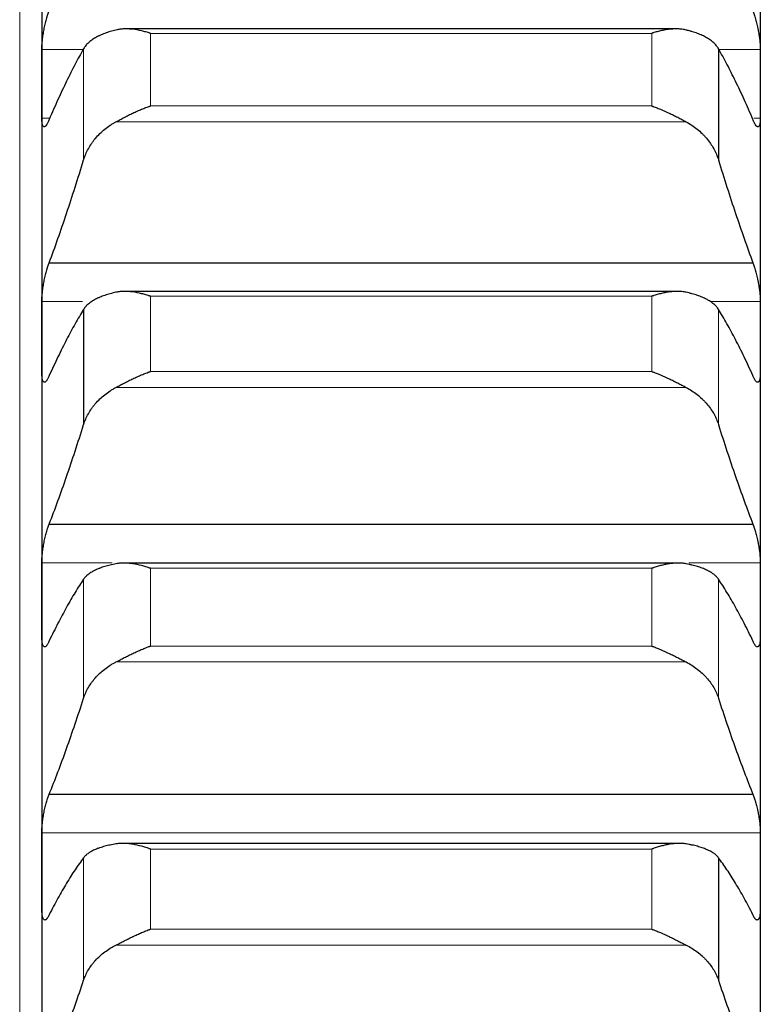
# Model space of a CAD drawing. Header units: inches. Extents: x 0 to 17820, y -10 to 12600.
# Tile 305 of 339: x 11825 to 11878, y 9087 to 9159. Entities that reach past the tile are written whole.
import ezdxf

# ---------------------------------------------------------------- set-up
doc = ezdxf.new("R2010")
doc.units = ezdxf.units.IN
doc.layers.add('1', color=7, linetype='Continuous', true_color=0xffffff)

msp = doc.modelspace()

# ---------------------------------------------------------------- linework, layer by layer
at = {"layer": '1', "color": 110, "linetype": 'Continuous', "lineweight": 13}
for p, q in [((11824.713, 9340.901), (11824.713, 8920.363)), ((11834.168, 9157.547), (11870.457, 9157.547)), ((11834.168, 9157.547), (11834.168, 9152.288)), ((11870.457, 9157.547), (11870.457, 9152.288)), ((11826.315, 9156.385), (11829.315, 9156.385)), ((11829.339, 9156.436), (11829.339, 9148.381)), ((11875.311, 9156.385), (11878.31, 9156.385)), ((11834.168, 9152.288), (11870.457, 9152.288)), ((11826.315, 9151.405), (11826.837, 9151.405)), ((11877.844, 9151.405), (11878.31, 9151.405)), ((11831.681, 9151.145), (11872.944, 9151.145)), ((11826.315, 9138.132), (11829.254, 9138.132)), ((11834.168, 9138.514), (11870.457, 9138.514)), ((11834.168, 9138.514), (11834.168, 9133.066)), ((11870.457, 9138.514), (11870.457, 9133.066)), ((11874.657, 9138.132), (11878.31, 9138.132)), ((11875.286, 9137.564), (11875.286, 9129.221)), ((11834.168, 9133.066), (11870.457, 9133.066)), ((11831.681, 9131.918), (11872.944, 9131.918)), ((11826.315, 9119.22), (11831.408, 9119.22)), ((11831.97, 9119.22), (11872.64, 9119.22)), ((11834.168, 9118.819), (11870.457, 9118.819)), ((11834.168, 9118.819), (11834.168, 9113.192)), ((11870.457, 9118.819), (11870.457, 9113.192)), ((11873.145, 9119.22), (11878.31, 9119.22)), ((11829.339, 9118.033), (11829.339, 9109.415)), ((11875.286, 9118.033), (11875.286, 9109.415)), ((11834.168, 9113.192), (11870.457, 9113.192)), ((11831.681, 9112.041), (11872.944, 9112.041)), ((11826.315, 9099.677), (11878.31, 9099.677)), ((11834.168, 9098.495), (11870.457, 9098.495)), ((11834.168, 9098.495), (11834.168, 9092.698)), ((11870.457, 9098.495), (11870.457, 9092.698)), ((11829.339, 9097.873), (11829.339, 9088.995)), ((11834.168, 9092.698), (11870.457, 9092.698)), ((11831.681, 9091.546), (11872.944, 9091.546))]:
    msp.add_line(p, q, dxfattribs=at)
at = {"layer": '1', "color": 2, "linetype": 'Continuous', "lineweight": 25}
for p, q in [((11826.313, 9171.555), (11826.313, 9153.895)), ((11878.313, 9171.555), (11878.313, 9153.895)), ((11872.183, 9157.869), (11832.408, 9157.869)), ((11875.286, 9156.436), (11875.286, 9148.381)), ((11826.313, 9153.895), (11826.313, 9135.549)), ((11878.313, 9153.895), (11878.313, 9135.549)), ((11826.85, 9140.943), (11877.775, 9140.943)), ((11872.26, 9138.865), (11832.331, 9138.865)), ((11829.339, 9137.564), (11829.339, 9129.221)), ((11826.313, 9135.549), (11826.313, 9116.548)), ((11878.313, 9135.549), (11878.313, 9116.548)), ((11826.85, 9122.021), (11877.775, 9122.021)), ((11872.336, 9119.201), (11832.26, 9119.201)), ((11826.313, 9116.548), (11826.313, 9096.921)), ((11878.313, 9116.548), (11878.313, 9096.921)), ((11826.85, 9102.465), (11877.775, 9102.465)), ((11872.413, 9098.909), (11832.188, 9098.909)), ((11875.286, 9097.873), (11875.286, 9088.995)), ((11826.313, 9096.921), (11826.313, 9076.7)), ((11878.313, 9096.921), (11878.313, 9076.7))]:
    msp.add_line(p, q, dxfattribs=at)
for points, knots in [([(11826.315, 9156.385), (11826.315, 9156.433), (11826.317, 9156.534), (11826.325, 9156.696), (11826.334, 9156.811), (11826.342, 9156.9), (11826.345, 9156.93), (11826.351, 9156.991), (11826.354, 9157.021), (11826.372, 9157.175), (11826.389, 9157.301), (11826.413, 9157.463), (11826.419, 9157.495), (11826.427, 9157.544), (11826.429, 9157.561), (11826.435, 9157.593), (11826.449, 9157.675), (11826.475, 9157.821), (11826.501, 9157.95), (11826.528, 9158.079), (11826.543, 9158.143), (11826.586, 9158.333), (11826.617, 9158.455), (11826.665, 9158.631), (11826.681, 9158.688), (11826.705, 9158.772), (11826.714, 9158.8), (11826.731, 9158.854), (11826.739, 9158.881), (11826.781, 9159.013), (11826.816, 9159.111), (11826.85, 9159.2)], [0, 0, 0, 0, 0.0625, 0.125, 0.1875, 0.1875, 0.21875, 0.21875, 0.25, 0.25, 0.375, 0.375, 0.40625, 0.40625, 0.421875, 0.421875, 0.4375, 0.5, 0.5625, 0.5625, 0.625, 0.625, 0.75, 0.75, 0.8125, 0.8125, 0.84375, 0.84375, 0.875, 0.875, 1, 1, 1, 1]), ([(11877.775, 9159.2), (11877.81, 9159.111), (11877.844, 9159.013), (11877.894, 9158.857), (11877.91, 9158.803), (11877.935, 9158.719), (11877.943, 9158.69), (11877.96, 9158.633), (11877.968, 9158.603), (11878.008, 9158.456), (11878.038, 9158.334), (11878.082, 9158.146), (11878.096, 9158.082), (11878.116, 9157.985), (11878.123, 9157.953), (11878.136, 9157.888), (11878.142, 9157.855), (11878.174, 9157.693), (11878.196, 9157.563), (11878.221, 9157.402), (11878.226, 9157.37), (11878.235, 9157.305), (11878.239, 9157.273), (11878.252, 9157.177), (11878.26, 9157.115), (11878.281, 9156.931), (11878.291, 9156.813), (11878.3, 9156.672), (11878.302, 9156.644), (11878.305, 9156.59), (11878.306, 9156.563), (11878.309, 9156.484), (11878.31, 9156.433), (11878.31, 9156.385)], [0, 0, 0, 0, 0.125, 0.125, 0.1875, 0.1875, 0.21875, 0.21875, 0.25, 0.25, 0.375, 0.375, 0.4375, 0.4375, 0.46875, 0.46875, 0.5, 0.5, 0.625, 0.625, 0.65625, 0.65625, 0.6875, 0.6875, 0.75, 0.75, 0.875, 0.875, 0.90625, 0.90625, 0.9375, 0.9375, 1, 1, 1, 1]), ([(11831.681, 9157.789), (11831.535, 9157.754), (11831.395, 9157.716), (11831.126, 9157.635), (11830.869, 9157.549), (11830.632, 9157.451), (11830.492, 9157.385), (11830.464, 9157.372), (11830.409, 9157.345), (11830.382, 9157.332), (11830.302, 9157.29), (11830.25, 9157.262), (11830.1, 9157.176), (11830.008, 9157.117), (11829.836, 9156.993), (11829.757, 9156.929), (11829.649, 9156.829), (11829.615, 9156.795), (11829.566, 9156.744), (11829.55, 9156.726), (11829.519, 9156.691), (11829.504, 9156.673), (11829.432, 9156.584), (11829.381, 9156.511), (11829.339, 9156.436)], [0, 0, 0, 0, 0.125, 0.125, 0.25, 0.375, 0.375, 0.40625, 0.40625, 0.4375, 0.4375, 0.5, 0.5, 0.625, 0.625, 0.75, 0.75, 0.8125, 0.8125, 0.84375, 0.84375, 0.875, 0.875, 1, 1, 1, 1]), ([(11834.168, 9157.547), (11834.165, 9157.549), (11834.162, 9157.55), (11834.155, 9157.552), (11834.152, 9157.553), (11834.142, 9157.556), (11834.122, 9157.563), (11834.076, 9157.577), (11833.983, 9157.606), (11833.904, 9157.63), (11833.746, 9157.675), (11833.641, 9157.702), (11833.327, 9157.775), (11833.119, 9157.813), (11832.808, 9157.85), (11832.704, 9157.859), (11832.549, 9157.866), (11832.497, 9157.868), (11832.393, 9157.869), (11832.342, 9157.869), (11832.187, 9157.864), (11832.084, 9157.856), (11831.881, 9157.83), (11831.781, 9157.813), (11831.681, 9157.789)], [0, 0, 0, 0, 0.003906, 0.003906, 0.007813, 0.007813, 0.015625, 0.03125, 0.0625, 0.125, 0.125, 0.25, 0.25, 0.5, 0.5, 0.625, 0.625, 0.6875, 0.6875, 0.75, 0.75, 0.875, 0.875, 1, 1, 1, 1]), ([(11872.944, 9157.789), (11872.844, 9157.813), (11872.744, 9157.83), (11872.543, 9157.856), (11872.442, 9157.863), (11872.238, 9157.87), (11872.135, 9157.869), (11871.929, 9157.859), (11871.824, 9157.851), (11871.615, 9157.826), (11871.51, 9157.81), (11871.3, 9157.773), (11871.195, 9157.751), (11870.985, 9157.702), (11870.879, 9157.675), (11870.721, 9157.63), (11870.642, 9157.606), (11870.549, 9157.577), (11870.503, 9157.563), (11870.483, 9157.556), (11870.47, 9157.552), (11870.463, 9157.55), (11870.457, 9157.547)], [0, 0, 0, 0, 0.125, 0.125, 0.25, 0.25, 0.375, 0.375, 0.5, 0.5, 0.625, 0.625, 0.75, 0.75, 0.875, 0.875, 0.9375, 0.96875, 0.984375, 0.992188, 0.992188, 1, 1, 1, 1]), ([(11875.286, 9156.436), (11875.244, 9156.511), (11875.194, 9156.584), (11875.079, 9156.725), (11874.95, 9156.862), (11874.792, 9156.991), (11874.663, 9157.084), (11874.618, 9157.115), (11874.548, 9157.16), (11874.524, 9157.175), (11874.475, 9157.204), (11874.451, 9157.219), (11874.326, 9157.291), (11874.114, 9157.4), (11873.879, 9157.498), (11873.632, 9157.59), (11873.503, 9157.634), (11873.333, 9157.685), (11873.299, 9157.695), (11873.229, 9157.715), (11873.125, 9157.744), (11873.017, 9157.771), (11872.944, 9157.789)], [0, 0, 0, 0, 0.125, 0.125, 0.25, 0.375, 0.375, 0.4375, 0.4375, 0.46875, 0.46875, 0.5, 0.5, 0.625, 0.75, 0.75, 0.875, 0.875, 0.90625, 0.90625, 0.9375, 1, 1, 1, 1]), ([(11831.681, 9151.145), (11831.781, 9151.198), (11831.881, 9151.252), (11832.082, 9151.359), (11832.183, 9151.413), (11832.387, 9151.518), (11832.49, 9151.571), (11832.696, 9151.674), (11832.801, 9151.724), (11833.01, 9151.823), (11833.115, 9151.871), (11833.325, 9151.964), (11833.43, 9152.009), (11833.64, 9152.095), (11833.746, 9152.137), (11833.904, 9152.196), (11833.983, 9152.224), (11834.076, 9152.257), (11834.122, 9152.272), (11834.142, 9152.279), (11834.155, 9152.284), (11834.162, 9152.286), (11834.168, 9152.288)], [0, 0, 0, 0, 0.125, 0.125, 0.25, 0.25, 0.375, 0.375, 0.5, 0.5, 0.625, 0.625, 0.75, 0.75, 0.875, 0.875, 0.9375, 0.96875, 0.984375, 0.992188, 0.992188, 1, 1, 1, 1]), ([(11870.457, 9152.288), (11870.46, 9152.287), (11870.463, 9152.286), (11870.47, 9152.284), (11870.473, 9152.282), (11870.483, 9152.279), (11870.503, 9152.272), (11870.549, 9152.257), (11870.642, 9152.224), (11870.721, 9152.196), (11870.879, 9152.137), (11870.984, 9152.096), (11871.298, 9151.967), (11871.506, 9151.875), (11871.817, 9151.728), (11871.921, 9151.677), (11872.076, 9151.6), (11872.128, 9151.574), (11872.232, 9151.521), (11872.284, 9151.495), (11872.438, 9151.414), (11872.541, 9151.36), (11872.744, 9151.252), (11872.844, 9151.198), (11872.944, 9151.145)], [0, 0, 0, 0, 0.003906, 0.003906, 0.007812, 0.007812, 0.015625, 0.03125, 0.0625, 0.125, 0.125, 0.25, 0.25, 0.5, 0.5, 0.625, 0.625, 0.6875, 0.6875, 0.75, 0.75, 0.875, 0.875, 1, 1, 1, 1]), ([(11826.85, 9151.322), (11826.815, 9151.234), (11826.781, 9151.156), (11826.731, 9151.054), (11826.715, 9151.023), (11826.69, 9150.98), (11826.682, 9150.966), (11826.665, 9150.94), (11826.657, 9150.928), (11826.617, 9150.87), (11826.587, 9150.836), (11826.543, 9150.802), (11826.529, 9150.794), (11826.509, 9150.786), (11826.502, 9150.785), (11826.489, 9150.783), (11826.483, 9150.783), (11826.451, 9150.786), (11826.429, 9150.801), (11826.404, 9150.836), (11826.399, 9150.844), (11826.39, 9150.861), (11826.386, 9150.871), (11826.373, 9150.901), (11826.365, 9150.925), (11826.344, 9151.004), (11826.334, 9151.068), (11826.325, 9151.163), (11826.323, 9151.183), (11826.32, 9151.224), (11826.319, 9151.245), (11826.316, 9151.31), (11826.315, 9151.356), (11826.315, 9151.405)], [0, 0, 0, 0, 0.125, 0.125, 0.1875, 0.1875, 0.21875, 0.21875, 0.25, 0.25, 0.375, 0.375, 0.4375, 0.4375, 0.46875, 0.46875, 0.5, 0.5, 0.625, 0.625, 0.65625, 0.65625, 0.6875, 0.6875, 0.75, 0.75, 0.875, 0.875, 0.90625, 0.90625, 0.9375, 0.9375, 1, 1, 1, 1]), ([(11878.31, 9151.405), (11878.31, 9151.356), (11878.308, 9151.265), (11878.3, 9151.143), (11878.291, 9151.073), (11878.283, 9151.024), (11878.28, 9151.009), (11878.274, 9150.979), (11878.271, 9150.965), (11878.253, 9150.899), (11878.236, 9150.858), (11878.212, 9150.823), (11878.206, 9150.817), (11878.198, 9150.808), (11878.196, 9150.806), (11878.19, 9150.801), (11878.176, 9150.79), (11878.15, 9150.78), (11878.124, 9150.784), (11878.097, 9150.794), (11878.083, 9150.802), (11878.039, 9150.835), (11878.008, 9150.87), (11877.96, 9150.939), (11877.944, 9150.964), (11877.92, 9151.007), (11877.911, 9151.022), (11877.894, 9151.054), (11877.886, 9151.07), (11877.844, 9151.156), (11877.809, 9151.234), (11877.775, 9151.322)], [0, 0, 0, 0, 0.0625, 0.125, 0.1875, 0.1875, 0.21875, 0.21875, 0.25, 0.25, 0.375, 0.375, 0.40625, 0.40625, 0.421875, 0.421875, 0.4375, 0.5, 0.5625, 0.5625, 0.625, 0.625, 0.75, 0.75, 0.8125, 0.8125, 0.84375, 0.84375, 0.875, 0.875, 1, 1, 1, 1]), ([(11829.339, 9148.381), (11829.381, 9148.521), (11829.431, 9148.659), (11829.546, 9148.929), (11829.675, 9149.195), (11829.833, 9149.452), (11829.962, 9149.641), (11830.007, 9149.703), (11830.077, 9149.795), (11830.101, 9149.826), (11830.15, 9149.887), (11830.174, 9149.917), (11830.299, 9150.065), (11830.511, 9150.294), (11830.746, 9150.504), (11830.993, 9150.705), (11831.122, 9150.8), (11831.292, 9150.913), (11831.326, 9150.936), (11831.396, 9150.98), (11831.5, 9151.044), (11831.608, 9151.105), (11831.681, 9151.145)], [0, 0, 0, 0, 0.125, 0.125, 0.25, 0.375, 0.375, 0.4375, 0.4375, 0.46875, 0.46875, 0.5, 0.5, 0.625, 0.75, 0.75, 0.875, 0.875, 0.90625, 0.90625, 0.9375, 1, 1, 1, 1]), ([(11872.944, 9151.145), (11873.09, 9151.066), (11873.23, 9150.982), (11873.499, 9150.803), (11873.756, 9150.613), (11873.993, 9150.403), (11874.133, 9150.265), (11874.161, 9150.237), (11874.216, 9150.18), (11874.243, 9150.152), (11874.323, 9150.065), (11874.375, 9150.007), (11874.525, 9149.829), (11874.617, 9149.707), (11874.789, 9149.457), (11874.868, 9149.329), (11874.976, 9149.133), (11875.01, 9149.066), (11875.059, 9148.966), (11875.075, 9148.932), (11875.106, 9148.864), (11875.121, 9148.83), (11875.193, 9148.66), (11875.244, 9148.521), (11875.286, 9148.381)], [0, 0, 0, 0, 0.125, 0.125, 0.25, 0.375, 0.375, 0.40625, 0.40625, 0.4375, 0.4375, 0.5, 0.5, 0.625, 0.625, 0.75, 0.75, 0.8125, 0.8125, 0.84375, 0.84375, 0.875, 0.875, 1, 1, 1, 1]), ([(11826.315, 9138.132), (11826.315, 9138.183), (11826.317, 9138.287), (11826.325, 9138.453), (11826.334, 9138.57), (11826.342, 9138.661), (11826.345, 9138.692), (11826.351, 9138.753), (11826.354, 9138.784), (11826.372, 9138.94), (11826.389, 9139.068), (11826.413, 9139.23), (11826.419, 9139.263), (11826.427, 9139.312), (11826.429, 9139.329), (11826.435, 9139.362), (11826.449, 9139.444), (11826.475, 9139.59), (11826.501, 9139.718), (11826.528, 9139.846), (11826.543, 9139.909), (11826.586, 9140.098), (11826.617, 9140.218), (11826.665, 9140.39), (11826.681, 9140.447), (11826.705, 9140.529), (11826.714, 9140.556), (11826.731, 9140.609), (11826.739, 9140.635), (11826.781, 9140.763), (11826.816, 9140.857), (11826.85, 9140.943)], [0, 0, 0, 0, 0.0625, 0.125, 0.1875, 0.1875, 0.21875, 0.21875, 0.25, 0.25, 0.375, 0.375, 0.40625, 0.40625, 0.421875, 0.421875, 0.4375, 0.5, 0.5625, 0.5625, 0.625, 0.625, 0.75, 0.75, 0.8125, 0.8125, 0.84375, 0.84375, 0.875, 0.875, 1, 1, 1, 1]), ([(11877.775, 9140.943), (11877.81, 9140.857), (11877.844, 9140.763), (11877.894, 9140.611), (11877.91, 9140.558), (11877.935, 9140.477), (11877.943, 9140.449), (11877.96, 9140.392), (11877.968, 9140.363), (11878.008, 9140.219), (11878.038, 9140.099), (11878.082, 9139.913), (11878.096, 9139.849), (11878.116, 9139.753), (11878.123, 9139.72), (11878.136, 9139.656), (11878.142, 9139.623), (11878.174, 9139.461), (11878.196, 9139.331), (11878.221, 9139.169), (11878.226, 9139.137), (11878.235, 9139.072), (11878.239, 9139.039), (11878.252, 9138.943), (11878.26, 9138.879), (11878.281, 9138.693), (11878.291, 9138.573), (11878.3, 9138.428), (11878.302, 9138.4), (11878.305, 9138.344), (11878.306, 9138.316), (11878.309, 9138.235), (11878.31, 9138.183), (11878.31, 9138.132)], [0, 0, 0, 0, 0.125, 0.125, 0.1875, 0.1875, 0.21875, 0.21875, 0.25, 0.25, 0.375, 0.375, 0.4375, 0.4375, 0.46875, 0.46875, 0.5, 0.5, 0.625, 0.625, 0.65625, 0.65625, 0.6875, 0.6875, 0.75, 0.75, 0.875, 0.875, 0.90625, 0.90625, 0.9375, 0.9375, 1, 1, 1, 1]), ([(11831.681, 9138.8), (11831.535, 9138.768), (11831.395, 9138.734), (11831.126, 9138.661), (11830.869, 9138.582), (11830.632, 9138.493), (11830.492, 9138.434), (11830.464, 9138.421), (11830.409, 9138.397), (11830.382, 9138.385), (11830.302, 9138.347), (11830.25, 9138.321), (11830.1, 9138.243), (11830.008, 9138.188), (11829.836, 9138.075), (11829.757, 9138.017), (11829.649, 9137.925), (11829.615, 9137.894), (11829.566, 9137.847), (11829.55, 9137.831), (11829.519, 9137.798), (11829.504, 9137.782), (11829.432, 9137.7), (11829.381, 9137.633), (11829.339, 9137.564)], [0, 0, 0, 0, 0.125, 0.125, 0.25, 0.375, 0.375, 0.40625, 0.40625, 0.4375, 0.4375, 0.5, 0.5, 0.625, 0.625, 0.75, 0.75, 0.8125, 0.8125, 0.84375, 0.84375, 0.875, 0.875, 1, 1, 1, 1]), ([(11834.168, 9138.514), (11834.165, 9138.515), (11834.162, 9138.516), (11834.155, 9138.518), (11834.152, 9138.519), (11834.142, 9138.522), (11834.122, 9138.529), (11834.076, 9138.545), (11833.983, 9138.575), (11833.904, 9138.599), (11833.746, 9138.646), (11833.641, 9138.675), (11833.327, 9138.753), (11833.119, 9138.795), (11832.808, 9138.837), (11832.704, 9138.848), (11832.549, 9138.859), (11832.497, 9138.861), (11832.393, 9138.865), (11832.342, 9138.865), (11832.187, 9138.863), (11832.084, 9138.858), (11831.881, 9138.837), (11831.781, 9138.821), (11831.681, 9138.8)], [0, 0, 0, 0, 0.003906, 0.003906, 0.007813, 0.007813, 0.015625, 0.03125, 0.0625, 0.125, 0.125, 0.25, 0.25, 0.5, 0.5, 0.625, 0.625, 0.6875, 0.6875, 0.75, 0.75, 0.875, 0.875, 1, 1, 1, 1]), ([(11872.944, 9138.8), (11872.844, 9138.821), (11872.744, 9138.837), (11872.543, 9138.858), (11872.442, 9138.863), (11872.238, 9138.866), (11872.135, 9138.863), (11871.929, 9138.849), (11871.824, 9138.838), (11871.615, 9138.81), (11871.51, 9138.792), (11871.3, 9138.751), (11871.195, 9138.728), (11870.985, 9138.675), (11870.879, 9138.646), (11870.721, 9138.599), (11870.642, 9138.575), (11870.549, 9138.545), (11870.503, 9138.529), (11870.483, 9138.522), (11870.47, 9138.518), (11870.463, 9138.516), (11870.457, 9138.514)], [0, 0, 0, 0, 0.125, 0.125, 0.25, 0.25, 0.375, 0.375, 0.5, 0.5, 0.625, 0.625, 0.75, 0.75, 0.875, 0.875, 0.9375, 0.96875, 0.984375, 0.992187, 0.992187, 1, 1, 1, 1]), ([(11875.286, 9137.564), (11875.244, 9137.633), (11875.194, 9137.7), (11875.079, 9137.83), (11874.95, 9137.955), (11874.792, 9138.073), (11874.663, 9138.159), (11874.618, 9138.187), (11874.548, 9138.228), (11874.524, 9138.241), (11874.475, 9138.268), (11874.451, 9138.282), (11874.326, 9138.347), (11874.114, 9138.446), (11873.879, 9138.536), (11873.632, 9138.62), (11873.503, 9138.659), (11873.333, 9138.706), (11873.299, 9138.715), (11873.229, 9138.733), (11873.125, 9138.759), (11873.017, 9138.784), (11872.944, 9138.8)], [0, 0, 0, 0, 0.125, 0.125, 0.25, 0.375, 0.375, 0.4375, 0.4375, 0.46875, 0.46875, 0.5, 0.5, 0.625, 0.75, 0.75, 0.875, 0.875, 0.90625, 0.90625, 0.9375, 1, 1, 1, 1]), ([(11826.85, 9132.771), (11826.815, 9132.687), (11826.781, 9132.613), (11826.731, 9132.518), (11826.715, 9132.489), (11826.69, 9132.45), (11826.682, 9132.437), (11826.665, 9132.413), (11826.657, 9132.402), (11826.617, 9132.35), (11826.587, 9132.321), (11826.543, 9132.295), (11826.529, 9132.29), (11826.509, 9132.286), (11826.502, 9132.286), (11826.489, 9132.286), (11826.483, 9132.287), (11826.451, 9132.297), (11826.429, 9132.318), (11826.404, 9132.359), (11826.399, 9132.368), (11826.39, 9132.388), (11826.386, 9132.398), (11826.373, 9132.433), (11826.365, 9132.459), (11826.344, 9132.545), (11826.334, 9132.614), (11826.325, 9132.714), (11826.323, 9132.735), (11826.32, 9132.778), (11826.319, 9132.8), (11826.316, 9132.868), (11826.315, 9132.916), (11826.315, 9132.966)], [0, 0, 0, 0, 0.125, 0.125, 0.1875, 0.1875, 0.21875, 0.21875, 0.25, 0.25, 0.375, 0.375, 0.4375, 0.4375, 0.46875, 0.46875, 0.5, 0.5, 0.625, 0.625, 0.65625, 0.65625, 0.6875, 0.6875, 0.75, 0.75, 0.875, 0.875, 0.90625, 0.90625, 0.9375, 0.9375, 1, 1, 1, 1]), ([(11831.681, 9131.918), (11831.781, 9131.97), (11831.881, 9132.023), (11832.082, 9132.129), (11832.183, 9132.182), (11832.387, 9132.287), (11832.49, 9132.339), (11832.696, 9132.442), (11832.801, 9132.493), (11833.01, 9132.592), (11833.115, 9132.641), (11833.325, 9132.735), (11833.43, 9132.78), (11833.64, 9132.868), (11833.746, 9132.91), (11833.904, 9132.971), (11833.983, 9133), (11834.076, 9133.034), (11834.122, 9133.05), (11834.142, 9133.057), (11834.155, 9133.061), (11834.162, 9133.064), (11834.168, 9133.066)], [0, 0, 0, 0, 0.125, 0.125, 0.25, 0.25, 0.375, 0.375, 0.5, 0.5, 0.625, 0.625, 0.75, 0.75, 0.875, 0.875, 0.9375, 0.96875, 0.984375, 0.992188, 0.992188, 1, 1, 1, 1]), ([(11870.457, 9133.066), (11870.46, 9133.065), (11870.463, 9133.064), (11870.47, 9133.061), (11870.473, 9133.06), (11870.483, 9133.057), (11870.503, 9133.05), (11870.549, 9133.034), (11870.642, 9133), (11870.721, 9132.971), (11870.879, 9132.91), (11870.984, 9132.868), (11871.298, 9132.737), (11871.506, 9132.644), (11871.817, 9132.496), (11871.921, 9132.446), (11872.076, 9132.368), (11872.128, 9132.342), (11872.232, 9132.29), (11872.284, 9132.263), (11872.438, 9132.183), (11872.541, 9132.13), (11872.744, 9132.023), (11872.844, 9131.97), (11872.944, 9131.918)], [0, 0, 0, 0, 0.003906, 0.003906, 0.007812, 0.007812, 0.015625, 0.03125, 0.0625, 0.125, 0.125, 0.25, 0.25, 0.5, 0.5, 0.625, 0.625, 0.6875, 0.6875, 0.75, 0.75, 0.875, 0.875, 1, 1, 1, 1]), ([(11878.31, 9132.966), (11878.31, 9132.916), (11878.308, 9132.821), (11878.3, 9132.694), (11878.291, 9132.619), (11878.283, 9132.567), (11878.28, 9132.55), (11878.274, 9132.518), (11878.271, 9132.503), (11878.253, 9132.43), (11878.236, 9132.385), (11878.212, 9132.343), (11878.206, 9132.336), (11878.198, 9132.325), (11878.196, 9132.322), (11878.19, 9132.316), (11878.176, 9132.302), (11878.15, 9132.286), (11878.124, 9132.285), (11878.097, 9132.289), (11878.083, 9132.295), (11878.039, 9132.321), (11878.008, 9132.35), (11877.96, 9132.412), (11877.944, 9132.435), (11877.92, 9132.475), (11877.911, 9132.489), (11877.894, 9132.518), (11877.886, 9132.533), (11877.844, 9132.613), (11877.809, 9132.687), (11877.775, 9132.771)], [0, 0, 0, 0, 0.0625, 0.125, 0.1875, 0.1875, 0.21875, 0.21875, 0.25, 0.25, 0.375, 0.375, 0.40625, 0.40625, 0.421875, 0.421875, 0.4375, 0.5, 0.5625, 0.5625, 0.625, 0.625, 0.75, 0.75, 0.8125, 0.8125, 0.84375, 0.84375, 0.875, 0.875, 1, 1, 1, 1]), ([(11829.339, 9129.221), (11829.381, 9129.358), (11829.431, 9129.492), (11829.546, 9129.755), (11829.675, 9130.015), (11829.833, 9130.265), (11829.962, 9130.449), (11830.007, 9130.51), (11830.077, 9130.6), (11830.101, 9130.63), (11830.15, 9130.689), (11830.174, 9130.718), (11830.299, 9130.863), (11830.511, 9131.086), (11830.746, 9131.292), (11830.993, 9131.488), (11831.122, 9131.581), (11831.292, 9131.692), (11831.326, 9131.714), (11831.396, 9131.757), (11831.5, 9131.82), (11831.608, 9131.88), (11831.681, 9131.918)], [0, 0, 0, 0, 0.125, 0.125, 0.25, 0.375, 0.375, 0.4375, 0.4375, 0.46875, 0.46875, 0.5, 0.5, 0.625, 0.75, 0.75, 0.875, 0.875, 0.90625, 0.90625, 0.9375, 1, 1, 1, 1]), ([(11872.944, 9131.918), (11873.09, 9131.841), (11873.23, 9131.759), (11873.499, 9131.584), (11873.756, 9131.399), (11873.993, 9131.193), (11874.133, 9131.058), (11874.161, 9131.031), (11874.216, 9130.976), (11874.243, 9130.948), (11874.323, 9130.863), (11874.375, 9130.806), (11874.525, 9130.632), (11874.617, 9130.514), (11874.789, 9130.27), (11874.868, 9130.145), (11874.976, 9129.953), (11875.01, 9129.889), (11875.059, 9129.791), (11875.075, 9129.758), (11875.106, 9129.692), (11875.121, 9129.659), (11875.193, 9129.492), (11875.244, 9129.357), (11875.286, 9129.221)], [0, 0, 0, 0, 0.125, 0.125, 0.25, 0.375, 0.375, 0.40625, 0.40625, 0.4375, 0.4375, 0.5, 0.5, 0.625, 0.625, 0.75, 0.75, 0.8125, 0.8125, 0.84375, 0.84375, 0.875, 0.875, 1, 1, 1, 1]), ([(11826.315, 9119.22), (11826.315, 9119.272), (11826.317, 9119.379), (11826.325, 9119.549), (11826.334, 9119.669), (11826.342, 9119.761), (11826.345, 9119.792), (11826.351, 9119.855), (11826.354, 9119.886), (11826.372, 9120.045), (11826.389, 9120.173), (11826.413, 9120.336), (11826.419, 9120.369), (11826.427, 9120.418), (11826.429, 9120.435), (11826.435, 9120.468), (11826.449, 9120.55), (11826.475, 9120.696), (11826.501, 9120.823), (11826.528, 9120.95), (11826.543, 9121.013), (11826.586, 9121.199), (11826.617, 9121.318), (11826.665, 9121.486), (11826.681, 9121.541), (11826.705, 9121.621), (11826.714, 9121.648), (11826.731, 9121.699), (11826.739, 9121.725), (11826.781, 9121.849), (11826.816, 9121.939), (11826.85, 9122.021)], [0, 0, 0, 0, 0.0625, 0.125, 0.1875, 0.1875, 0.21875, 0.21875, 0.25, 0.25, 0.375, 0.375, 0.40625, 0.40625, 0.421875, 0.421875, 0.4375, 0.5, 0.5625, 0.5625, 0.625, 0.625, 0.75, 0.75, 0.8125, 0.8125, 0.84375, 0.84375, 0.875, 0.875, 1, 1, 1, 1]), ([(11877.775, 9122.021), (11877.81, 9121.939), (11877.844, 9121.849), (11877.894, 9121.702), (11877.91, 9121.65), (11877.935, 9121.571), (11877.943, 9121.543), (11877.96, 9121.488), (11877.968, 9121.46), (11878.008, 9121.318), (11878.038, 9121.2), (11878.082, 9121.016), (11878.096, 9120.954), (11878.116, 9120.858), (11878.123, 9120.826), (11878.136, 9120.761), (11878.142, 9120.729), (11878.174, 9120.567), (11878.196, 9120.438), (11878.221, 9120.275), (11878.226, 9120.242), (11878.235, 9120.177), (11878.239, 9120.144), (11878.252, 9120.047), (11878.26, 9119.983), (11878.281, 9119.794), (11878.291, 9119.672), (11878.3, 9119.524), (11878.302, 9119.495), (11878.305, 9119.437), (11878.306, 9119.409), (11878.309, 9119.325), (11878.31, 9119.272), (11878.31, 9119.22)], [0, 0, 0, 0, 0.125, 0.125, 0.1875, 0.1875, 0.21875, 0.21875, 0.25, 0.25, 0.375, 0.375, 0.4375, 0.4375, 0.46875, 0.46875, 0.5, 0.5, 0.625, 0.625, 0.65625, 0.65625, 0.6875, 0.6875, 0.75, 0.75, 0.875, 0.875, 0.90625, 0.90625, 0.9375, 0.9375, 1, 1, 1, 1]), ([(11831.681, 9119.15), (11831.535, 9119.121), (11831.395, 9119.091), (11831.126, 9119.025), (11830.869, 9118.955), (11830.632, 9118.874), (11830.492, 9118.821), (11830.464, 9118.81), (11830.409, 9118.788), (11830.382, 9118.777), (11830.302, 9118.743), (11830.25, 9118.72), (11830.1, 9118.649), (11830.008, 9118.6), (11829.836, 9118.498), (11829.757, 9118.444), (11829.649, 9118.361), (11829.615, 9118.333), (11829.566, 9118.29), (11829.55, 9118.276), (11829.519, 9118.246), (11829.504, 9118.231), (11829.432, 9118.157), (11829.381, 9118.096), (11829.339, 9118.033)], [0, 0, 0, 0, 0.125, 0.125, 0.25, 0.375, 0.375, 0.40625, 0.40625, 0.4375, 0.4375, 0.5, 0.5, 0.625, 0.625, 0.75, 0.75, 0.8125, 0.8125, 0.84375, 0.84375, 0.875, 0.875, 1, 1, 1, 1]), ([(11834.168, 9118.819), (11834.165, 9118.82), (11834.162, 9118.821), (11834.155, 9118.823), (11834.152, 9118.825), (11834.142, 9118.828), (11834.122, 9118.835), (11834.076, 9118.851), (11833.983, 9118.882), (11833.904, 9118.908), (11833.746, 9118.957), (11833.641, 9118.987), (11833.327, 9119.07), (11833.119, 9119.115), (11832.808, 9119.163), (11832.704, 9119.176), (11832.549, 9119.19), (11832.497, 9119.193), (11832.393, 9119.199), (11832.342, 9119.2), (11832.187, 9119.202), (11832.084, 9119.199), (11831.881, 9119.182), (11831.781, 9119.169), (11831.681, 9119.15)], [0, 0, 0, 0, 0.003906, 0.003906, 0.007812, 0.007812, 0.015625, 0.03125, 0.0625, 0.125, 0.125, 0.25, 0.25, 0.5, 0.5, 0.625, 0.625, 0.6875, 0.6875, 0.75, 0.75, 0.875, 0.875, 1, 1, 1, 1]), ([(11872.944, 9119.15), (11872.844, 9119.169), (11872.744, 9119.182), (11872.543, 9119.199), (11872.442, 9119.202), (11872.238, 9119.2), (11872.135, 9119.195), (11871.929, 9119.177), (11871.824, 9119.164), (11871.615, 9119.132), (11871.51, 9119.113), (11871.3, 9119.068), (11871.195, 9119.043), (11870.985, 9118.987), (11870.879, 9118.957), (11870.721, 9118.908), (11870.642, 9118.882), (11870.549, 9118.851), (11870.503, 9118.835), (11870.483, 9118.828), (11870.47, 9118.824), (11870.463, 9118.821), (11870.457, 9118.819)], [0, 0, 0, 0, 0.125, 0.125, 0.25, 0.25, 0.375, 0.375, 0.5, 0.5, 0.625, 0.625, 0.75, 0.75, 0.875, 0.875, 0.9375, 0.96875, 0.984375, 0.992188, 0.992188, 1, 1, 1, 1]), ([(11875.286, 9118.033), (11875.244, 9118.096), (11875.194, 9118.157), (11875.079, 9118.275), (11874.95, 9118.389), (11874.792, 9118.495), (11874.663, 9118.573), (11874.618, 9118.598), (11874.548, 9118.635), (11874.524, 9118.648), (11874.475, 9118.672), (11874.451, 9118.684), (11874.326, 9118.743), (11874.114, 9118.833), (11873.879, 9118.913), (11873.632, 9118.988), (11873.503, 9119.024), (11873.333, 9119.066), (11873.299, 9119.074), (11873.229, 9119.09), (11873.125, 9119.113), (11873.017, 9119.135), (11872.944, 9119.15)], [0, 0, 0, 0, 0.125, 0.125, 0.25, 0.375, 0.375, 0.4375, 0.4375, 0.46875, 0.46875, 0.5, 0.5, 0.625, 0.75, 0.75, 0.875, 0.875, 0.90625, 0.90625, 0.9375, 1, 1, 1, 1]), ([(11826.85, 9113.569), (11826.815, 9113.489), (11826.781, 9113.419), (11826.731, 9113.331), (11826.715, 9113.304), (11826.69, 9113.268), (11826.682, 9113.257), (11826.665, 9113.236), (11826.657, 9113.226), (11826.617, 9113.18), (11826.587, 9113.156), (11826.543, 9113.137), (11826.529, 9113.134), (11826.509, 9113.135), (11826.502, 9113.136), (11826.489, 9113.139), (11826.483, 9113.141), (11826.451, 9113.158), (11826.429, 9113.183), (11826.404, 9113.231), (11826.399, 9113.241), (11826.39, 9113.263), (11826.386, 9113.275), (11826.373, 9113.313), (11826.365, 9113.342), (11826.344, 9113.435), (11826.334, 9113.508), (11826.325, 9113.614), (11826.323, 9113.636), (11826.32, 9113.681), (11826.319, 9113.704), (11826.316, 9113.775), (11826.315, 9113.824), (11826.315, 9113.876)], [0, 0, 0, 0, 0.125, 0.125, 0.1875, 0.1875, 0.21875, 0.21875, 0.25, 0.25, 0.375, 0.375, 0.4375, 0.4375, 0.46875, 0.46875, 0.5, 0.5, 0.625, 0.625, 0.65625, 0.65625, 0.6875, 0.6875, 0.75, 0.75, 0.875, 0.875, 0.90625, 0.90625, 0.9375, 0.9375, 1, 1, 1, 1]), ([(11878.31, 9113.876), (11878.31, 9113.824), (11878.308, 9113.726), (11878.3, 9113.592), (11878.291, 9113.513), (11878.283, 9113.458), (11878.28, 9113.44), (11878.274, 9113.405), (11878.271, 9113.389), (11878.253, 9113.311), (11878.236, 9113.261), (11878.212, 9113.213), (11878.206, 9113.204), (11878.198, 9113.192), (11878.196, 9113.188), (11878.19, 9113.181), (11878.176, 9113.163), (11878.15, 9113.142), (11878.124, 9113.135), (11878.097, 9113.134), (11878.083, 9113.137), (11878.039, 9113.155), (11878.008, 9113.18), (11877.96, 9113.234), (11877.944, 9113.255), (11877.92, 9113.291), (11877.911, 9113.304), (11877.894, 9113.331), (11877.886, 9113.345), (11877.844, 9113.419), (11877.809, 9113.489), (11877.775, 9113.569)], [0, 0, 0, 0, 0.0625, 0.125, 0.1875, 0.1875, 0.21875, 0.21875, 0.25, 0.25, 0.375, 0.375, 0.40625, 0.40625, 0.421875, 0.421875, 0.4375, 0.5, 0.5625, 0.5625, 0.625, 0.625, 0.75, 0.75, 0.8125, 0.8125, 0.84375, 0.84375, 0.875, 0.875, 1, 1, 1, 1]), ([(11831.681, 9112.041), (11831.781, 9112.092), (11831.881, 9112.144), (11832.082, 9112.248), (11832.183, 9112.3), (11832.387, 9112.404), (11832.49, 9112.456), (11832.696, 9112.559), (11832.801, 9112.61), (11833.01, 9112.71), (11833.115, 9112.759), (11833.325, 9112.854), (11833.43, 9112.9), (11833.64, 9112.989), (11833.746, 9113.032), (11833.904, 9113.094), (11833.983, 9113.124), (11834.076, 9113.159), (11834.122, 9113.175), (11834.142, 9113.183), (11834.155, 9113.187), (11834.162, 9113.19), (11834.168, 9113.192)], [0, 0, 0, 0, 0.125, 0.125, 0.25, 0.25, 0.375, 0.375, 0.5, 0.5, 0.625, 0.625, 0.75, 0.75, 0.875, 0.875, 0.9375, 0.96875, 0.984375, 0.992188, 0.992188, 1, 1, 1, 1]), ([(11870.457, 9113.192), (11870.46, 9113.191), (11870.463, 9113.19), (11870.47, 9113.187), (11870.473, 9113.186), (11870.483, 9113.183), (11870.503, 9113.175), (11870.549, 9113.159), (11870.642, 9113.124), (11870.721, 9113.094), (11870.879, 9113.032), (11870.984, 9112.989), (11871.298, 9112.856), (11871.506, 9112.762), (11871.817, 9112.613), (11871.921, 9112.563), (11872.076, 9112.486), (11872.128, 9112.46), (11872.232, 9112.407), (11872.284, 9112.381), (11872.438, 9112.302), (11872.541, 9112.249), (11872.744, 9112.144), (11872.844, 9112.092), (11872.944, 9112.041)], [0, 0, 0, 0, 0.003906, 0.003906, 0.007812, 0.007812, 0.015625, 0.03125, 0.0625, 0.125, 0.125, 0.25, 0.25, 0.5, 0.5, 0.625, 0.625, 0.6875, 0.6875, 0.75, 0.75, 0.875, 0.875, 1, 1, 1, 1]), ([(11829.339, 9109.415), (11829.381, 9109.548), (11829.431, 9109.678), (11829.546, 9109.934), (11829.675, 9110.187), (11829.833, 9110.43), (11829.962, 9110.609), (11830.007, 9110.669), (11830.077, 9110.756), (11830.101, 9110.786), (11830.15, 9110.843), (11830.174, 9110.872), (11830.299, 9111.013), (11830.511, 9111.23), (11830.746, 9111.431), (11830.993, 9111.622), (11831.122, 9111.713), (11831.292, 9111.821), (11831.326, 9111.842), (11831.396, 9111.884), (11831.5, 9111.945), (11831.608, 9112.004), (11831.681, 9112.041)], [0, 0, 0, 0, 0.125, 0.125, 0.25, 0.375, 0.375, 0.4375, 0.4375, 0.46875, 0.46875, 0.5, 0.5, 0.625, 0.75, 0.75, 0.875, 0.875, 0.90625, 0.90625, 0.9375, 1, 1, 1, 1]), ([(11872.944, 9112.041), (11873.09, 9111.966), (11873.23, 9111.886), (11873.499, 9111.716), (11873.756, 9111.535), (11873.993, 9111.334), (11874.133, 9111.203), (11874.161, 9111.176), (11874.216, 9111.123), (11874.243, 9111.095), (11874.323, 9111.013), (11874.375, 9110.957), (11874.525, 9110.788), (11874.617, 9110.672), (11874.789, 9110.435), (11874.868, 9110.313), (11874.976, 9110.127), (11875.01, 9110.064), (11875.059, 9109.969), (11875.075, 9109.937), (11875.106, 9109.873), (11875.121, 9109.841), (11875.193, 9109.679), (11875.244, 9109.548), (11875.286, 9109.415)], [0, 0, 0, 0, 0.125, 0.125, 0.25, 0.375, 0.375, 0.40625, 0.40625, 0.4375, 0.4375, 0.5, 0.5, 0.625, 0.625, 0.75, 0.75, 0.8125, 0.8125, 0.84375, 0.84375, 0.875, 0.875, 1, 1, 1, 1]), ([(11826.315, 9099.677), (11826.315, 9099.731), (11826.317, 9099.841), (11826.325, 9100.015), (11826.334, 9100.137), (11826.342, 9100.231), (11826.345, 9100.262), (11826.351, 9100.326), (11826.354, 9100.358), (11826.372, 9100.517), (11826.389, 9100.647), (11826.413, 9100.81), (11826.419, 9100.843), (11826.427, 9100.893), (11826.429, 9100.909), (11826.435, 9100.942), (11826.449, 9101.024), (11826.475, 9101.169), (11826.501, 9101.296), (11826.528, 9101.422), (11826.543, 9101.484), (11826.586, 9101.668), (11826.617, 9101.784), (11826.665, 9101.949), (11826.681, 9102.002), (11826.705, 9102.08), (11826.714, 9102.106), (11826.731, 9102.156), (11826.739, 9102.18), (11826.781, 9102.3), (11826.816, 9102.387), (11826.85, 9102.465)], [0, 0, 0, 0, 0.0625, 0.125, 0.1875, 0.1875, 0.21875, 0.21875, 0.25, 0.25, 0.375, 0.375, 0.40625, 0.40625, 0.421875, 0.421875, 0.4375, 0.5, 0.5625, 0.5625, 0.625, 0.625, 0.75, 0.75, 0.8125, 0.8125, 0.84375, 0.84375, 0.875, 0.875, 1, 1, 1, 1]), ([(11877.775, 9102.465), (11877.81, 9102.387), (11877.844, 9102.301), (11877.894, 9102.158), (11877.91, 9102.109), (11877.935, 9102.031), (11877.943, 9102.005), (11877.96, 9101.951), (11877.968, 9101.923), (11878.008, 9101.785), (11878.038, 9101.669), (11878.082, 9101.487), (11878.096, 9101.425), (11878.116, 9101.33), (11878.123, 9101.298), (11878.136, 9101.234), (11878.142, 9101.202), (11878.174, 9101.042), (11878.196, 9100.912), (11878.221, 9100.749), (11878.226, 9100.716), (11878.235, 9100.65), (11878.239, 9100.617), (11878.252, 9100.519), (11878.26, 9100.455), (11878.281, 9100.264), (11878.291, 9100.14), (11878.3, 9099.989), (11878.302, 9099.959), (11878.305, 9099.901), (11878.306, 9099.872), (11878.309, 9099.786), (11878.31, 9099.731), (11878.31, 9099.677)], [0, 0, 0, 0, 0.125, 0.125, 0.1875, 0.1875, 0.21875, 0.21875, 0.25, 0.25, 0.375, 0.375, 0.4375, 0.4375, 0.46875, 0.46875, 0.5, 0.5, 0.625, 0.625, 0.65625, 0.65625, 0.6875, 0.6875, 0.75, 0.75, 0.875, 0.875, 0.90625, 0.90625, 0.9375, 0.9375, 1, 1, 1, 1]), ([(11831.681, 9098.87), (11831.535, 9098.845), (11831.395, 9098.818), (11831.126, 9098.76), (11830.869, 9098.698), (11830.632, 9098.627), (11830.492, 9098.579), (11830.464, 9098.57), (11830.409, 9098.55), (11830.382, 9098.54), (11830.302, 9098.51), (11830.25, 9098.489), (11830.1, 9098.426), (11830.008, 9098.383), (11829.836, 9098.291), (11829.757, 9098.243), (11829.649, 9098.169), (11829.615, 9098.144), (11829.566, 9098.105), (11829.55, 9098.092), (11829.519, 9098.066), (11829.504, 9098.052), (11829.432, 9097.985), (11829.381, 9097.93), (11829.339, 9097.873)], [0, 0, 0, 0, 0.125, 0.125, 0.25, 0.375, 0.375, 0.40625, 0.40625, 0.4375, 0.4375, 0.5, 0.5, 0.625, 0.625, 0.75, 0.75, 0.8125, 0.8125, 0.84375, 0.84375, 0.875, 0.875, 1, 1, 1, 1]), ([(11834.168, 9098.495), (11834.165, 9098.496), (11834.162, 9098.497), (11834.155, 9098.5), (11834.152, 9098.501), (11834.142, 9098.505), (11834.122, 9098.512), (11834.076, 9098.528), (11833.983, 9098.561), (11833.904, 9098.587), (11833.746, 9098.638), (11833.641, 9098.67), (11833.327, 9098.757), (11833.119, 9098.806), (11832.808, 9098.859), (11832.704, 9098.874), (11832.549, 9098.891), (11832.497, 9098.896), (11832.393, 9098.903), (11832.342, 9098.906), (11832.187, 9098.911), (11832.084, 9098.91), (11831.881, 9098.897), (11831.781, 9098.886), (11831.681, 9098.87)], [0, 0, 0, 0, 0.003906, 0.003906, 0.007812, 0.007812, 0.015625, 0.03125, 0.0625, 0.125, 0.125, 0.25, 0.25, 0.5, 0.5, 0.625, 0.625, 0.6875, 0.6875, 0.75, 0.75, 0.875, 0.875, 1, 1, 1, 1]), ([(11872.944, 9098.87), (11872.844, 9098.886), (11872.744, 9098.897), (11872.543, 9098.909), (11872.442, 9098.911), (11872.238, 9098.904), (11872.135, 9098.897), (11871.929, 9098.875), (11871.824, 9098.861), (11871.615, 9098.825), (11871.51, 9098.803), (11871.3, 9098.755), (11871.195, 9098.729), (11870.985, 9098.67), (11870.879, 9098.638), (11870.721, 9098.587), (11870.642, 9098.56), (11870.549, 9098.528), (11870.503, 9098.512), (11870.483, 9098.505), (11870.47, 9098.5), (11870.463, 9098.497), (11870.457, 9098.495)], [0, 0, 0, 0, 0.125, 0.125, 0.25, 0.25, 0.375, 0.375, 0.5, 0.5, 0.625, 0.625, 0.75, 0.75, 0.875, 0.875, 0.9375, 0.96875, 0.984375, 0.992188, 0.992188, 1, 1, 1, 1]), ([(11875.286, 9097.873), (11875.244, 9097.93), (11875.194, 9097.985), (11875.079, 9098.091), (11874.95, 9098.194), (11874.792, 9098.289), (11874.663, 9098.358), (11874.618, 9098.381), (11874.548, 9098.414), (11874.524, 9098.425), (11874.475, 9098.447), (11874.451, 9098.457), (11874.326, 9098.51), (11874.114, 9098.59), (11873.879, 9098.661), (11873.632, 9098.728), (11873.503, 9098.759), (11873.333, 9098.796), (11873.299, 9098.803), (11873.229, 9098.817), (11873.125, 9098.838), (11873.017, 9098.857), (11872.944, 9098.87)], [0, 0, 0, 0, 0.125, 0.125, 0.25, 0.375, 0.375, 0.4375, 0.4375, 0.46875, 0.46875, 0.5, 0.5, 0.625, 0.75, 0.75, 0.875, 0.875, 0.90625, 0.90625, 0.9375, 1, 1, 1, 1]), ([(11826.85, 9093.746), (11826.815, 9093.67), (11826.781, 9093.605), (11826.731, 9093.523), (11826.715, 9093.499), (11826.69, 9093.466), (11826.682, 9093.456), (11826.665, 9093.437), (11826.657, 9093.429), (11826.617, 9093.389), (11826.587, 9093.37), (11826.543, 9093.36), (11826.529, 9093.359), (11826.509, 9093.363), (11826.502, 9093.365), (11826.489, 9093.371), (11826.483, 9093.375), (11826.451, 9093.398), (11826.429, 9093.428), (11826.404, 9093.482), (11826.399, 9093.494), (11826.39, 9093.519), (11826.386, 9093.532), (11826.373, 9093.573), (11826.365, 9093.604), (11826.344, 9093.704), (11826.334, 9093.782), (11826.325, 9093.893), (11826.323, 9093.915), (11826.32, 9093.962), (11826.319, 9093.986), (11826.316, 9094.06), (11826.315, 9094.111), (11826.315, 9094.165)], [0, 0, 0, 0, 0.125, 0.125, 0.1875, 0.1875, 0.21875, 0.21875, 0.25, 0.25, 0.375, 0.375, 0.4375, 0.4375, 0.46875, 0.46875, 0.5, 0.5, 0.625, 0.625, 0.65625, 0.65625, 0.6875, 0.6875, 0.75, 0.75, 0.875, 0.875, 0.90625, 0.90625, 0.9375, 0.9375, 1, 1, 1, 1]), ([(11878.31, 9094.165), (11878.31, 9094.112), (11878.308, 9094.009), (11878.3, 9093.87), (11878.291, 9093.787), (11878.283, 9093.728), (11878.28, 9093.709), (11878.274, 9093.672), (11878.271, 9093.655), (11878.253, 9093.571), (11878.236, 9093.516), (11878.212, 9093.462), (11878.206, 9093.452), (11878.198, 9093.438), (11878.196, 9093.433), (11878.19, 9093.425), (11878.176, 9093.404), (11878.15, 9093.377), (11878.124, 9093.365), (11878.097, 9093.359), (11878.083, 9093.359), (11878.039, 9093.37), (11878.008, 9093.389), (11877.96, 9093.436), (11877.944, 9093.455), (11877.92, 9093.487), (11877.911, 9093.498), (11877.894, 9093.523), (11877.886, 9093.536), (11877.844, 9093.604), (11877.809, 9093.67), (11877.775, 9093.746)], [0, 0, 0, 0, 0.0625, 0.125, 0.1875, 0.1875, 0.21875, 0.21875, 0.25, 0.25, 0.375, 0.375, 0.40625, 0.40625, 0.421875, 0.421875, 0.4375, 0.5, 0.5625, 0.5625, 0.625, 0.625, 0.75, 0.75, 0.8125, 0.8125, 0.84375, 0.84375, 0.875, 0.875, 1, 1, 1, 1]), ([(11831.681, 9091.546), (11831.781, 9091.596), (11831.881, 9091.646), (11832.082, 9091.749), (11832.183, 9091.8), (11832.387, 9091.903), (11832.49, 9091.955), (11832.696, 9092.057), (11832.801, 9092.108), (11833.01, 9092.208), (11833.115, 9092.257), (11833.325, 9092.353), (11833.43, 9092.4), (11833.64, 9092.49), (11833.746, 9092.534), (11833.904, 9092.597), (11833.983, 9092.628), (11834.076, 9092.663), (11834.122, 9092.681), (11834.142, 9092.688), (11834.155, 9092.693), (11834.162, 9092.695), (11834.168, 9092.698)], [0, 0, 0, 0, 0.125, 0.125, 0.25, 0.25, 0.375, 0.375, 0.5, 0.5, 0.625, 0.625, 0.75, 0.75, 0.875, 0.875, 0.9375, 0.96875, 0.984375, 0.992188, 0.992188, 1, 1, 1, 1]), ([(11870.457, 9092.698), (11870.46, 9092.696), (11870.463, 9092.695), (11870.47, 9092.693), (11870.473, 9092.692), (11870.483, 9092.688), (11870.503, 9092.681), (11870.549, 9092.663), (11870.642, 9092.628), (11870.721, 9092.597), (11870.879, 9092.534), (11870.984, 9092.49), (11871.298, 9092.355), (11871.506, 9092.26), (11871.817, 9092.111), (11871.921, 9092.061), (11872.076, 9091.984), (11872.128, 9091.958), (11872.232, 9091.906), (11872.284, 9091.88), (11872.438, 9091.802), (11872.541, 9091.75), (11872.744, 9091.647), (11872.844, 9091.596), (11872.944, 9091.546)], [0, 0, 0, 0, 0.003906, 0.003906, 0.007812, 0.007812, 0.015625, 0.03125, 0.0625, 0.125, 0.125, 0.25, 0.25, 0.5, 0.5, 0.625, 0.625, 0.6875, 0.6875, 0.75, 0.75, 0.875, 0.875, 1, 1, 1, 1]), ([(11829.339, 9088.995), (11829.381, 9089.124), (11829.431, 9089.25), (11829.546, 9089.499), (11829.675, 9089.743), (11829.833, 9089.98), (11829.962, 9090.154), (11830.007, 9090.211), (11830.077, 9090.297), (11830.101, 9090.325), (11830.15, 9090.381), (11830.174, 9090.409), (11830.299, 9090.546), (11830.511, 9090.757), (11830.746, 9090.952), (11830.993, 9091.138), (11831.122, 9091.226), (11831.292, 9091.331), (11831.326, 9091.352), (11831.396, 9091.393), (11831.5, 9091.453), (11831.608, 9091.51), (11831.681, 9091.546)], [0, 0, 0, 0, 0.125, 0.125, 0.25, 0.375, 0.375, 0.4375, 0.4375, 0.46875, 0.46875, 0.5, 0.5, 0.625, 0.75, 0.75, 0.875, 0.875, 0.90625, 0.90625, 0.9375, 1, 1, 1, 1]), ([(11872.944, 9091.546), (11873.09, 9091.473), (11873.23, 9091.395), (11873.499, 9091.229), (11873.756, 9091.053), (11873.993, 9090.858), (11874.133, 9090.731), (11874.161, 9090.705), (11874.216, 9090.653), (11874.243, 9090.626), (11874.323, 9090.546), (11874.375, 9090.492), (11874.525, 9090.327), (11874.617, 9090.215), (11874.789, 9089.984), (11874.868, 9089.866), (11874.976, 9089.686), (11875.01, 9089.625), (11875.059, 9089.532), (11875.075, 9089.501), (11875.106, 9089.439), (11875.121, 9089.408), (11875.193, 9089.251), (11875.244, 9089.123), (11875.286, 9088.995)], [0, 0, 0, 0, 0.125, 0.125, 0.25, 0.375, 0.375, 0.40625, 0.40625, 0.4375, 0.4375, 0.5, 0.5, 0.625, 0.625, 0.75, 0.75, 0.8125, 0.8125, 0.84375, 0.84375, 0.875, 0.875, 1, 1, 1, 1])]:
    msp.add_open_spline(points, degree=3, knots=knots, dxfattribs=at)
for points in [[(11826.313, 9153.895), (11826.313, 9154.725), (11826.313, 9155.555), (11826.315, 9156.385)], [(11829.339, 9156.436), (11829.135, 9156.077), (11828.725, 9155.324), (11828.106, 9154.095), (11827.481, 9152.767), (11827.061, 9151.815), (11826.85, 9151.322)], [(11877.775, 9151.322), (11877.564, 9151.815), (11877.144, 9152.767), (11876.519, 9154.095), (11875.9, 9155.324), (11875.49, 9156.077), (11875.286, 9156.436)], [(11878.31, 9156.385), (11878.312, 9155.555), (11878.313, 9154.725), (11878.313, 9153.895)], [(11826.315, 9151.405), (11826.313, 9152.235), (11826.313, 9153.065), (11826.313, 9153.895)], [(11878.313, 9153.895), (11878.313, 9153.065), (11878.312, 9152.235), (11878.31, 9151.405)], [(11826.85, 9140.943), (11827.061, 9141.513), (11827.481, 9142.678), (11828.106, 9144.5), (11828.725, 9146.397), (11829.135, 9147.711), (11829.339, 9148.381)], [(11875.286, 9148.381), (11875.49, 9147.711), (11875.9, 9146.397), (11876.519, 9144.5), (11877.144, 9142.678), (11877.564, 9141.513), (11877.775, 9140.943)], [(11826.313, 9135.549), (11826.313, 9136.41), (11826.313, 9137.271), (11826.315, 9138.132)], [(11878.31, 9138.132), (11878.312, 9137.271), (11878.313, 9136.41), (11878.313, 9135.549)], [(11829.339, 9137.564), (11829.135, 9137.233), (11828.725, 9136.537), (11828.106, 9135.39), (11827.481, 9134.14), (11827.061, 9133.239), (11826.85, 9132.771)], [(11877.775, 9132.771), (11877.564, 9133.239), (11877.144, 9134.14), (11876.519, 9135.39), (11875.9, 9136.537), (11875.49, 9137.233), (11875.286, 9137.564)], [(11826.315, 9132.966), (11826.313, 9133.827), (11826.313, 9134.688), (11826.313, 9135.549)], [(11878.313, 9135.549), (11878.313, 9134.688), (11878.312, 9133.827), (11878.31, 9132.966)], [(11826.85, 9122.021), (11827.061, 9122.569), (11827.481, 9123.691), (11828.106, 9125.451), (11828.725, 9127.29), (11829.135, 9128.569), (11829.339, 9129.221)], [(11875.286, 9129.221), (11875.49, 9128.569), (11875.9, 9127.29), (11876.519, 9125.451), (11877.144, 9123.691), (11877.564, 9122.569), (11877.775, 9122.021)], [(11826.313, 9116.548), (11826.313, 9117.439), (11826.313, 9118.329), (11826.315, 9119.22)], [(11878.31, 9119.22), (11878.312, 9118.329), (11878.313, 9117.439), (11878.313, 9116.548)], [(11829.339, 9118.033), (11829.135, 9117.731), (11828.725, 9117.092), (11828.106, 9116.028), (11827.481, 9114.86), (11827.061, 9114.011), (11826.85, 9113.569)], [(11877.775, 9113.569), (11877.564, 9114.011), (11877.144, 9114.86), (11876.519, 9116.028), (11875.9, 9117.092), (11875.49, 9117.731), (11875.286, 9118.033)], [(11826.315, 9113.876), (11826.313, 9114.767), (11826.313, 9115.657), (11826.313, 9116.548)], [(11878.313, 9116.548), (11878.313, 9115.657), (11878.312, 9114.767), (11878.31, 9113.876)], [(11826.85, 9102.465), (11827.061, 9102.99), (11827.481, 9104.066), (11828.106, 9105.762), (11828.725, 9107.541), (11829.135, 9108.781), (11829.339, 9109.415)], [(11875.286, 9109.415), (11875.49, 9108.781), (11875.9, 9107.541), (11876.519, 9105.762), (11877.144, 9104.066), (11877.564, 9102.99), (11877.775, 9102.465)], [(11826.313, 9096.921), (11826.313, 9097.84), (11826.313, 9098.758), (11826.315, 9099.677)], [(11878.31, 9099.677), (11878.312, 9098.758), (11878.313, 9097.84), (11878.313, 9096.921)], [(11829.339, 9097.873), (11829.135, 9097.601), (11828.725, 9097.02), (11828.106, 9096.042), (11827.481, 9094.956), (11827.061, 9094.161), (11826.85, 9093.746)], [(11877.775, 9093.746), (11877.564, 9094.161), (11877.144, 9094.956), (11876.519, 9096.042), (11875.9, 9097.02), (11875.49, 9097.601), (11875.286, 9097.873)], [(11826.315, 9094.165), (11826.313, 9095.084), (11826.313, 9096.002), (11826.313, 9096.921)], [(11878.313, 9096.921), (11878.313, 9096.002), (11878.312, 9095.084), (11878.31, 9094.165)], [(11826.85, 9082.306), (11827.061, 9082.806), (11827.481, 9083.836), (11828.106, 9085.465), (11828.725, 9087.18), (11829.135, 9088.381), (11829.339, 9088.995)], [(11875.286, 9088.995), (11875.49, 9088.381), (11875.9, 9087.18), (11876.519, 9085.465), (11877.144, 9083.836), (11877.564, 9082.806), (11877.775, 9082.306)]]:
    msp.add_open_spline(points, degree=3, dxfattribs=at)

doc.saveas('drawing.dxf')
